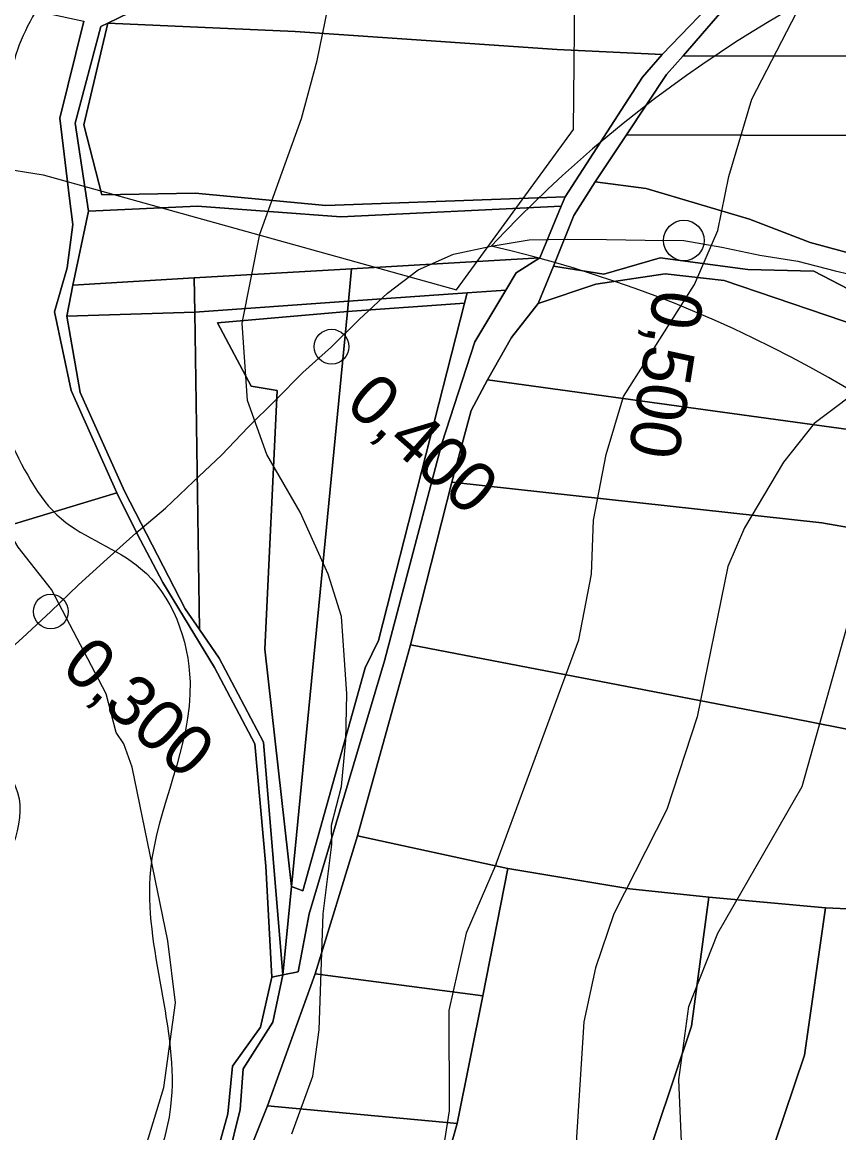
# Model space of a CAD drawing. Extents: x -510989 to -501240, y -1184665 to -1176089.
# Drawn here: x -503220.5 to -503009.1, y -1181333.7 to -1181046.1 of the extents above; entities that cross this region are included whole.
import ezdxf

# ---------------------------------------------------------------- set-up
doc = ezdxf.new("R2010")
doc.units = 0
for name, color, linetype in [('lesni_pozemek', 7, 'Continuous'), ('NAVRH_rozvodnice', 7, 'Continuous'), ('ostatni_plocha_x_neplodna_puda', 7, 'Continuous'), ('ostatni_plocha_x_ostatni_komunikace', 7, 'Continuous'), ('STAV_systematicke_odvodneni', 7, 'Continuous'), ('STAV_zaplavove_uzemi', 7, 'Continuous'), ('trasovani_toku', 7, 'Continuous'), ('trvaly_travni_porost', 7, 'Continuous'), ('vrstevnice_01', 7, 'Continuous'), ('vrstevnice_02', 7, 'Continuous'), ('vrstevnice_03', 7, 'Continuous')]:
    doc.layers.add(name, color=color, linetype=linetype)

msp = doc.modelspace()

# ---------------------------------------------------------------- linework, layer by layer
at = {"layer": 'lesni_pozemek'}
msp.add_lwpolyline([(-502999.16, -1181126.47), (-503038.78, -1181112.95), (-503054.02, -1181111.27), (-503072.01, -1181113.91), (-503086.93, -1181118.9), (-503082.97, -1181109.21), (-503069.95, -1181111.34), (-503055.38, -1181107.07), (-503032.65, -1181110.11), (-503015.55, -1181110.5), (-502997.65, -1181119.89)], dxfattribs=at)
at = {"layer": 'NAVRH_rozvodnice'}
for centre, radius, start, end in [((-502857.67, -1181328.99), 329.94, 80.0551, 137.0302), ((-503170.9, -1181417.53), 321.56, 45.5457, 77.0967)]:
    msp.add_arc(centre, radius, start, end, dxfattribs=at)
at = {"layer": 'ostatni_plocha_x_neplodna_puda'}
for points in [[(-503072.15, -1181087.4), (-503059.01, -1181089.17), (-503032.24, -1181097.04), (-503016.55, -1181103.11), (-503000.88, -1181107.35), (-502981.08, -1181109.15), (-502948.46, -1181109.19), (-502952.45, -1181118.86), (-502958.07, -1181114.07), (-502968.32, -1181124.91), (-502970.57, -1181118.57), (-502997.65, -1181119.89), (-503015.55, -1181110.5), (-503032.65, -1181110.11), (-503055.38, -1181107.07), (-503069.95, -1181111.34), (-503082.97, -1181109.21), (-503077.71, -1181096.09)], [(-503095.31, -1181115.47), (-503103.31, -1181128.87), (-503111.86, -1181155.16), (-503126.7, -1181211.48), (-503146.24, -1181277.03), (-503149.09, -1181292.04), (-503153, -1181292.81), (-503150.78, -1181269.92), (-503147.88, -1181271), (-503131.75, -1181213.27), (-503128.29, -1181206.19), (-503105.97, -1181118.84), (-503105.28, -1181116.12)]]:
    msp.add_lwpolyline(points, close=True, dxfattribs=at)
at = {"layer": 'ostatni_plocha_x_ostatni_komunikace'}
for points in [[(-503167.3, -1181340.61), (-503164.05, -1181327.65), (-503163.27, -1181317.15), (-503155.61, -1181305.07), (-503153, -1181292.81), (-503149.09, -1181292.04), (-503146.24, -1181277.03), (-503126.7, -1181211.48), (-503111.86, -1181155.16), (-503103.31, -1181128.87), (-503095.31, -1181115.47), (-503092.65, -1181111.01), (-503086.47, -1181107.05), (-503080.99, -1181093.7), (-503079.99, -1181091.26), (-503059.93, -1181060.27), (-503054.86, -1181054.47), (-503038.17, -1181037.04), (-503023.5, -1181024.51), (-503012.07, -1181018.42), (-502977.1, -1181005.88)], [(-503001.33, -1181017.67), (-503017.05, -1181025.58), (-503026.48, -1181032.42), (-503039.93, -1181043.84), (-503049.44, -1181054.78), (-503053.75, -1181059.61), (-503064.1, -1181075.24), (-503072.15, -1181087.4), (-503077.71, -1181096.09), (-503082.97, -1181109.21), (-503086.93, -1181118.9), (-503093.82, -1181127.69), (-503100.08, -1181138.65), (-503104.25, -1181146.64), (-503109.32, -1181165.2), (-503119.96, -1181207.36), (-503133.7, -1181256.8), (-503144.63, -1181292.52), (-503156.98, -1181326.73), (-503174.81, -1181371.25)], [(-503172.33, -1181347.21), (-503167.24, -1181328.79), (-503166.09, -1181316.41), (-503158.79, -1181306.33), (-503155.9, -1181293.36), (-503153, -1181292.81), (-503155.61, -1181305.07), (-503163.27, -1181317.15), (-503164.05, -1181327.65), (-503167.3, -1181340.61)]]:
    msp.add_lwpolyline(points, dxfattribs=at)
msp.add_lwpolyline([(-503200.19, -1181047.19), (-503198.36, -1181046.31), (-503204.52, -1181072.68), (-503199.91, -1181090.81), (-503175.74, -1181090.38), (-503141.87, -1181093.55), (-503079.99, -1181091.26), (-503080.99, -1181093.7), (-503138.04, -1181096.45), (-503175.09, -1181093.71), (-503203.3, -1181095.02), (-503206.83, -1181072.2)], close=True, dxfattribs=at)
at = {"layer": 'STAV_systematicke_odvodneni'}
for p, q in [((-503077.8, -1181073.87), (-503076.74, -1180982.33)), ((-503367.73, -1181061.1), (-503215.05, -1181085.58)), ((-503108.12, -1181115.39), (-503077.8, -1181073.87)), ((-503215.05, -1181085.58), (-503108.12, -1181115.39))]:
    msp.add_line(p, q, dxfattribs=at)
at = {"layer": 'STAV_zaplavove_uzemi'}
for points in [[(-502723.47, -1180576.88), (-502750.97, -1180610.73), (-502772.12, -1180647.75), (-502783.76, -1180692.17), (-502790.11, -1180735.54), (-502816.55, -1180769.39), (-502838.76, -1180789.49), (-502880.02, -1180813.82), (-502947.71, -1180825.45), (-502980.5, -1180833.91), (-503008.01, -1180838.14), (-503027.04, -1180827.57), (-503058.78, -1180840.26), (-503097.92, -1180865.65), (-503133.88, -1180877.28), (-503224.85, -1180888.92), (-503331.68, -1180909.01), (-503349.66, -1180914.3), (-503380.34, -1180944.98), (-503395.15, -1180996.81), (-503404.67, -1181054.99), (-503414.18, -1181088.83), (-503405.74, -1181137.71), (-503341.21, -1181192.71), (-503275.63, -1181213.86), (-503238.61, -1181228.67), (-503221.69, -1181245.6), (-503229.09, -1181273.1), (-503244.96, -1181310.12), (-503251.3, -1181333.39), (-503243.9, -1181363.01), (-503246.02, -1181393.68), (-503244.96, -1181433.88), (-503251.3, -1181477.25), (-503261.88, -1181518.5), (-503269.29, -1181530.14), (-503299, -1181579.21), (-503326.93, -1181610.62), (-503351.36, -1181638.55), (-503381.61, -1181666.47), (-503397.91, -1181682.76), (-503420.01, -1181721.16), (-503428.16, -1181736.28), (-503464.23, -1181735.12), (-503497.97, -1181758.39), (-503482.84, -1181800.28), (-503460.74, -1181841), (-503407.53, -1181883.86), (-503369.52, -1181914.83), (-503348.4, -1181945.81), (-503334.32, -1181976.78), (-503286.45, -1182017.61), (-503224.5, -1182073.92), (-503185.08, -1182121.79), (-503159.74, -1182180.92), (-503125.16, -1182269.48), (-503118.18, -1182319.52), (-503118.18, -1182384.67), (-503122.84, -1182470.78), (-503133.31, -1182562.7), (-503147.27, -1182666.25), (-503152.24, -1182800.82), (-503140.98, -1182878.25), (-503110, -1182947.24), (-503050.82, -1183014.1), (-502950.75, -1183132.78), (-502862.33, -1183242.16), (-502789.02, -1183301.5), (-502594.33, -1183372.67), (-502552.52, -1183394.35), (-502521.54, -1183433.06), (-502481.28, -1183546.12), (-502442.56, -1183663.81), (-502399.2, -1183755.19), (-502318.67, -1183838.81), (-502270.66, -1183889.92), (-502173.29, -1183977.22)], [(-502250.32, -1184002.61), (-502355.07, -1183875.41), (-502442.37, -1183790.61), (-502477.29, -1183700.82), (-502532.16, -1183578.61), (-502567.08, -1183448.91), (-502626.05, -1183402.34), (-502705.41, -1183380.59), (-502814.2, -1183349.87), (-502882.03, -1183297.39), (-502931.95, -1183237.24), (-503042.02, -1183107.97), (-503139.64, -1183018.94), (-503222.14, -1182957.59), (-503308.56, -1182839.96), (-503316.24, -1182784.92), (-503330.32, -1182756.77), (-503348.24, -1182719.65), (-503334.16, -1182651.82), (-503323.92, -1182595.5), (-503313.68, -1182526.39), (-503294.1, -1182480.5), (-503251.86, -1182396.03), (-503229.34, -1182314.37), (-503216.1, -1182227.15), (-503242.43, -1182174.5), (-503271.86, -1182129.59), (-503287.34, -1182081.58), (-503343.88, -1182028.1), (-503361.79, -1182008.91), (-503396.35, -1181952.59), (-503442.43, -1181933.39), (-503497.46, -1181888.6), (-503525.62, -1181860.44), (-503528.18, -1181837.4), (-503548.66, -1181767.01), (-503558.9, -1181729.89), (-503576.82, -1181682.53), (-503578.1, -1181621.1), (-503567.86, -1181572.46), (-503552.5, -1181536.63), (-503538.04, -1181458.36), (-503518.33, -1181411.9), (-503509.88, -1181341.51), (-503497.21, -1181207.63), (-503499.77, -1181097.56), (-503498.02, -1181031.35), (-503510.82, -1180970.85), (-503549.22, -1180952.23), (-503571.32, -1180940.6), (-503605.07, -1180937.11), (-503651.61, -1180939.44), (-503671.39, -1180917.33), (-503679.53, -1180892.89), (-503713.27, -1180871.95), (-503727.24, -1180859.15), (-503734.22, -1180833.55), (-503728.4, -1180799.81), (-503741.2, -1180770.72), (-503722.82, -1180725.17), (-503721.54, -1180703.41), (-503731.78, -1180697.01), (-503767.61, -1180699.57), (-503790.65, -1180697.01), (-503817.53, -1180697.01), (-503861.04, -1180686.77), (-503889.2, -1180675.25), (-503900.72, -1180668.85), (-503953.2, -1180679.09), (-503997.99, -1180697.01), (-504063.27, -1180722.61), (-504109.34, -1180749.49), (-504142.62, -1180776.36), (-504177.18, -1180796.84), (-504211.73, -1180817.32), (-504414.98, -1180961.5), (-504472.7, -1180998.11), (-504544.51, -1181068.5), (-504600.82, -1181143.12), (-504621.94, -1181196.62), (-504641.65, -1181267.01), (-504660.25, -1181350.62), (-504634.7, -1181398.32), (-504617.66, -1181447.72), (-504600.62, -1181492.01), (-504587, -1181548.23), (-504592.11, -1181628.29), (-504569.96, -1181682.81), (-504568.26, -1181664.07), (-504554.63, -1181621.48), (-504547.82, -1181597.63)], [(-502765.18, -1180820.83), (-502819.12, -1180854.68), (-502855.09, -1180856.79), (-502878.36, -1180851.5), (-502911.15, -1180848.33), (-502954.52, -1180870.54), (-502984.14, -1180869.48), (-503005.29, -1180861.02), (-503048.66, -1180872.66), (-503074.04, -1180895.93), (-503100.49, -1180910.74), (-503124.82, -1180934.01), (-503148.09, -1180961.51), (-503167.13, -1180991.13), (-503214.18, -1181039.04), (-503223.14, -1181058.24), (-503224.42, -1181086.39), (-503233.38, -1181129.91), (-503224.42, -1181152.95), (-503210.34, -1181174.71), (-503189.86, -1181187.51), (-503177.06, -1181216.94), (-503187.3, -1181265.58), (-503182.09, -1181326.92), (-503202.22, -1181367.18), (-503223.9, -1181396.6), (-503227, -1181422.93), (-503244.04, -1181475.59), (-503248.68, -1181509.66), (-503278.16, -1181558.16), (-503308.83, -1181601.52), (-503351.14, -1181645.95), (-503365.95, -1181659.7), (-503395.57, -1181685.09), (-503411.43, -1181722.11), (-503422.01, -1181739.03), (-503437.88, -1181747.49), (-503460.09, -1181743.26), (-503481.25, -1181748.55), (-503492.88, -1181761.25), (-503472.79, -1181803.56), (-503443.17, -1181840.58), (-503413.55, -1181857.5), (-503278.84, -1181941.97), (-503242.23, -1181977.17), (-503180.29, -1182027.85), (-503125.38, -1182098.25), (-503088.78, -1182167.23), (-503075.54, -1182217), (-503114.26, -1182162.8), (-503152.97, -1182091.56), (-503197.89, -1182048.2), (-503210.28, -1182032.71), (-503231.96, -1182021.87), (-503259.83, -1182017.22), (-503266.03, -1182021.87), (-503224.21, -1182048.2), (-503199.43, -1182076.07), (-503157.62, -1182114.79), (-503135.94, -1182159.7), (-503118.9, -1182207.71), (-503111.16, -1182251.07), (-503108.24, -1182409.43), (-503115.92, -1182478.55), (-503128.72, -1182603.98), (-503131.28, -1182696.13), (-503104.4, -1182780.6), (-503071.45, -1182869.91), (-503052.71, -1182886.94), (-502977.76, -1182944.86), (-502838.07, -1183047.07), (-502664.31, -1183174.84), (-502563.8, -1183270.24), (-502485.44, -1183353.71), (-502446.26, -1183432.07), (-502383.48, -1183571.46), (-502315.46, -1183658.04), (-502253.62, -1183724), (-502158.8, -1183808.51), (-502045.43, -1183923.94), (-501930, -1184016.7), (-501793.89, -1184089.91), (-501746.5, -1184127.32), (-501709.09, -1184197.15)], [(-502226.81, -1183999.33), (-502311.75, -1183908.57), (-502419.96, -1183792.22), (-502451.37, -1183739.86), (-502483.95, -1183647.94), (-502521.19, -1183547.88), (-502550.27, -1183461.78), (-502572.38, -1183429.2), (-502656.85, -1183386.44), (-502768.21, -1183357), (-502834.76, -1183325), (-502889.79, -1183272.53), (-502938.43, -1183213.65), (-503042.23, -1183094.94), (-503121.07, -1183000.61), (-503188.65, -1182909.1), (-503198.5, -1182830.26), (-503192.9, -1182654.04), (-503169.63, -1182457.41), (-503165.02, -1182331.94), (-503174.64, -1182244.43), (-503211.18, -1182165.58), (-503248.68, -1182104.04), (-503298.6, -1182058.14), (-503358.04, -1182010.06), (-503388.64, -1181959.36), (-503422.73, -1181920.9), (-503472.56, -1181875.44), (-503525.05, -1181800.26), (-503528.23, -1181753.72), (-503520.82, -1181644.77), (-503514.48, -1181592.94), (-503470.14, -1181471.68), (-503458.61, -1181430.33), (-503465.34, -1181377.45), (-503493.67, -1181297.01), (-503493.67, -1181272.57), (-503489.02, -1181233.01), (-503455.28, -1181146.91), (-503458.77, -1181102.69), (-503461.1, -1181050.33), (-503461.1, -1181016.59), (-503465.75, -1180995.65), (-503478.55, -1180979.36)]]:
    msp.add_spline(points, degree=3, dxfattribs=at)
at = {"layer": 'trasovani_toku'}
for p, q in [((-503108.88, -1181106.13), (-503099.1, -1181104.09)), ((-503099.1, -1181104.09), (-503089.23, -1181102.47)), ((-503089.23, -1181102.47), (-503079.23, -1181102.22)), ((-503079.23, -1181102.22), (-503069.23, -1181102.31)), ((-503069.23, -1181102.31), (-503059.23, -1181102.52)), ((-503059.23, -1181102.52), (-503049.23, -1181102.6)), ((-503049.23, -1181102.6), (-503039.39, -1181104.34)), ((-503039.39, -1181104.34), (-503029.59, -1181106.36)), ((-503118.01, -1181110.22), (-503108.88, -1181106.13)), ((-503029.59, -1181106.36), (-503019.72, -1181107.96)), ((-503125.98, -1181116.26), (-503118.01, -1181110.22)), ((-503019.72, -1181107.96), (-503010.05, -1181110.48)), ((-503010.05, -1181110.48), (-503000.31, -1181112.78)), ((-503133.28, -1181123.09), (-503125.98, -1181116.26)), ((-503140.42, -1181130.1), (-503133.28, -1181123.09)), ((-503147.83, -1181136.81), (-503140.42, -1181130.1)), ((-503154.89, -1181143.9), (-503147.83, -1181136.81)), ((-503161.99, -1181150.93), (-503154.89, -1181143.9)), ((-503168.9, -1181158.16), (-503161.99, -1181150.93)), ((-503176.19, -1181165.01), (-503168.9, -1181158.16)), ((-503183.42, -1181171.92), (-503176.19, -1181165.01)), ((-503191.06, -1181178.37), (-503183.42, -1181171.92)), ((-503198.53, -1181185.02), (-503191.06, -1181178.37)), ((-503205.9, -1181191.78), (-503198.53, -1181185.02)), ((-503213.11, -1181198.7), (-503205.9, -1181191.78)), ((-503220.44, -1181205.51), (-503213.11, -1181198.7)), ((-503227.91, -1181212.16), (-503220.44, -1181205.51))]:
    msp.add_line(p, q, dxfattribs=at)
for centre, radius in [((-503049.23, -1181102.6), 5.25), ((-503140.42, -1181130.1), 4.5), ((-503213.11, -1181198.7), 4.5)]:
    msp.add_circle(centre, radius, dxfattribs=at)
at = {"layer": 'trvaly_travni_porost'}
for points in [[(-503147.57, -1181010.64), (-503062.64, -1181016.59), (-503012.07, -1181018.42), (-503023.5, -1181024.51), (-503038.17, -1181037.04), (-503054.86, -1181054.47), (-503082.05, -1181053.14), (-503149.81, -1181048.43), (-503198.36, -1181046.31), (-503190.11, -1181042.34), (-503186.93, -1181038.87), (-503183.23, -1181024.4), (-503180.47, -1181017.26), (-503175.74, -1181011.4)], [(-503310.35, -1181020.37), (-503284.14, -1181023.39), (-503257.61, -1181034.28), (-503204.58, -1181045.82), (-503210.74, -1181070.94), (-503208.22, -1181091.76), (-503207.41, -1181098.42), (-503208.9, -1181109.72), (-503212.17, -1181121.1), (-503207.83, -1181141.47), (-503195.98, -1181167.98), (-503225.33, -1181176.87), (-503285.6, -1181185.44), (-503340.98, -1181186.99), (-503365.2, -1181184.43), (-503362.4, -1181132.83), (-503359.78, -1181110.87), (-503362.97, -1181099.15), (-503369.04, -1181079.69), (-503380.73, -1181051.07), (-503378.78, -1181039.54), (-503364.22, -1181029.33), (-503332.97, -1181023.3)], [(-503198.36, -1181046.31), (-503149.81, -1181048.43), (-503082.05, -1181053.14), (-503054.86, -1181054.47), (-503059.93, -1181060.27), (-503079.99, -1181091.26), (-503141.87, -1181093.55), (-503175.74, -1181090.38), (-503199.91, -1181090.81), (-503204.52, -1181072.68)], [(-502855.95, -1181048.46), (-502854.63, -1181067.16), (-502870.46, -1181069.23), (-502928.76, -1181074.94), (-502981.84, -1181074.91), (-503003.47, -1181075.39), (-503064.1, -1181075.24), (-503053.75, -1181059.61), (-503049.44, -1181054.78), (-503006.36, -1181054.84), (-502955.05, -1181055.96), (-502911.64, -1181053.8)], [(-503203.3, -1181095.02), (-503175.09, -1181093.71), (-503138.04, -1181096.45), (-503080.99, -1181093.7), (-503086.47, -1181107.05), (-503135.24, -1181109.91), (-503175.98, -1181112.29), (-503207.37, -1181114.13)], [(-503086.47, -1181107.05), (-503092.65, -1181111.01), (-503095.31, -1181115.47), (-503105.28, -1181116.12), (-503136.06, -1181118.31), (-503135.24, -1181109.91)], [(-503135.24, -1181109.91), (-503136.06, -1181118.31), (-503175.85, -1181121.15), (-503175.98, -1181112.29)], [(-503175.98, -1181112.29), (-503175.85, -1181121.15), (-503208.96, -1181122.2), (-503207.37, -1181114.13)], [(-503038.78, -1181112.95), (-502999.16, -1181126.47), (-502979.9, -1181128.88), (-502958.32, -1181126.99), (-502946.54, -1181130.44), (-502927.36, -1181141.05), (-502913.69, -1181150.65), (-502915.06, -1181164.18), (-503100.08, -1181138.65), (-503093.82, -1181127.69), (-503086.93, -1181118.9), (-503072.01, -1181113.91), (-503054.02, -1181111.27)], [(-503105.28, -1181116.12), (-503105.97, -1181118.84), (-503136.33, -1181121.03), (-503136.06, -1181118.31)], [(-503136.33, -1181121.03), (-503169.94, -1181123.9), (-503161.24, -1181140.35), (-503154.5, -1181141.46), (-503157.67, -1181208.4), (-503150.78, -1181269.92), (-503153, -1181292.81), (-503158.08, -1181232.52), (-503169.55, -1181210.73), (-503174.61, -1181203.32), (-503175.85, -1181121.15), (-503136.06, -1181118.31)], [(-503136.33, -1181121.03), (-503105.97, -1181118.84), (-503128.29, -1181206.19), (-503131.75, -1181213.27), (-503147.88, -1181271), (-503150.78, -1181269.92)], [(-503208.96, -1181122.2), (-503175.85, -1181121.15), (-503174.61, -1181203.32), (-503178.32, -1181197.99), (-503194.04, -1181167.51), (-503205.49, -1181141.97)], [(-503169.94, -1181123.9), (-503136.33, -1181121.03), (-503150.78, -1181269.92), (-503157.67, -1181208.4), (-503154.5, -1181141.46), (-503161.24, -1181140.35)], [(-503100.08, -1181138.65), (-502915.06, -1181164.18), (-502918.39, -1181191.18), (-502933.5, -1181189.73), (-503013.49, -1181175.74), (-503109.32, -1181165.2), (-503104.25, -1181146.64)], [(-503109.32, -1181165.2), (-503013.49, -1181175.74), (-502933.5, -1181189.73), (-502918.39, -1181191.18), (-502875.63, -1181196.29), (-502839.27, -1181200.04), (-502819.19, -1181205.16), (-502842.34, -1181264.56), (-502879.32, -1181264.31), (-502908.43, -1181251.73), (-502915.33, -1181250.19), (-502968.54, -1181236.72), (-503021.88, -1181226.19), (-503119.96, -1181207.36)], [(-503119.96, -1181207.36), (-503021.88, -1181226.19), (-502968.54, -1181236.72), (-502915.33, -1181250.19), (-502921.82, -1181292.64), (-502931.76, -1181291.16), (-502939.3, -1181289.21), (-502948.78, -1181287.65), (-502976.72, -1181280.93), (-502997.34, -1181276.1), (-503012.58, -1181275.47), (-503042.75, -1181272.67), (-503063.22, -1181270.49), (-503094.77, -1181265.25), (-503133.7, -1181256.8)], [(-503094.77, -1181265.25), (-503101.29, -1181298.23), (-503144.63, -1181292.52), (-503133.7, -1181256.8)], [(-503094.77, -1181265.25), (-503063.22, -1181270.49), (-503042.75, -1181272.67), (-503047.27, -1181306.07), (-503070.4, -1181375.07), (-503105.82, -1181459.38), (-503114.12, -1181477.18), (-503133.68, -1181461.89), (-503159.31, -1181451.22), (-503131.85, -1181396.72), (-503118.58, -1181365.48), (-503112.52, -1181347.51), (-503107.91, -1181331.33), (-503101.29, -1181298.23)], [(-503012.58, -1181275.47), (-503017.97, -1181313.55), (-503028.24, -1181344.03), (-503047.73, -1181392.92), (-503057.14, -1181409.89), (-503074.05, -1181452.08), (-503087.79, -1181492.85), (-503092.01, -1181506.88), (-503100.13, -1181492.97), (-503114.12, -1181477.18), (-503105.82, -1181459.38), (-503070.4, -1181375.07), (-503047.27, -1181306.07), (-503042.75, -1181272.67)], [(-503012.58, -1181275.47), (-502997.34, -1181276.1), (-502976.72, -1181280.93), (-502990.15, -1181330.64), (-503006.89, -1181373.48), (-503035.01, -1181425.09), (-503056.63, -1181480.92), (-503071.22, -1181531.56), (-503082.64, -1181521.89), (-503092.01, -1181506.88), (-503087.79, -1181492.85), (-503074.05, -1181452.08), (-503057.14, -1181409.89), (-503047.73, -1181392.92), (-503028.24, -1181344.03), (-503017.97, -1181313.55)], [(-503101.29, -1181298.23), (-503107.91, -1181331.33), (-503156.98, -1181326.73), (-503144.63, -1181292.52)], [(-503107.91, -1181331.33), (-503112.52, -1181347.51), (-503118.58, -1181365.48), (-503131.85, -1181396.72), (-503174.81, -1181371.25), (-503156.98, -1181326.73)]]:
    msp.add_lwpolyline(points, close=True, dxfattribs=at)
for points in [[(-503006.36, -1181054.84), (-503049.44, -1181054.78), (-503039.93, -1181043.84), (-503026.48, -1181032.42), (-503017.05, -1181025.58), (-503001.33, -1181017.67)], [(-503190.11, -1181042.34), (-503198.36, -1181046.31), (-503200.19, -1181047.19), (-503206.83, -1181072.2), (-503203.3, -1181095.02), (-503207.37, -1181114.13), (-503208.96, -1181122.2), (-503205.49, -1181141.97), (-503194.04, -1181167.51), (-503178.32, -1181197.99), (-503174.61, -1181203.32), (-503169.55, -1181210.73), (-503158.08, -1181232.52), (-503153, -1181292.81), (-503155.9, -1181293.36), (-503157.45, -1181264.6), (-503160.27, -1181232.92), (-503170.71, -1181213.15), (-503184.11, -1181191.15), (-503190.75, -1181178.58), (-503195.98, -1181167.98), (-503207.83, -1181141.47), (-503212.17, -1181121.1), (-503208.9, -1181109.72), (-503207.41, -1181098.42), (-503208.22, -1181091.76), (-503210.74, -1181070.94), (-503204.58, -1181045.82)], [(-503000.88, -1181107.35), (-503016.55, -1181103.11), (-503032.24, -1181097.04), (-503059.01, -1181089.17), (-503072.15, -1181087.4), (-503064.1, -1181075.24), (-503003.47, -1181075.39)], [(-503225.33, -1181176.87), (-503195.98, -1181167.98), (-503190.75, -1181178.58), (-503184.11, -1181191.15), (-503170.71, -1181213.15), (-503160.27, -1181232.92), (-503157.45, -1181264.6), (-503155.9, -1181293.36), (-503158.79, -1181306.33), (-503166.09, -1181316.41), (-503167.24, -1181328.79), (-503172.33, -1181347.21)]]:
    msp.add_lwpolyline(points, dxfattribs=at)
at = {"layer": 'vrstevnice_01'}
for points in [[(-503097.84, -1181264.07), (-503076.41, -1181206), (-503073.09, -1181189), (-503072.59, -1181175), (-503069.31, -1181158), (-503064.81, -1181143), (-503046.5, -1181114), (-503040.41, -1181100), (-503037.59, -1181086), (-503031.59, -1181066), (-503018.69, -1181041), (-503007.81, -1181028), (-502996.91, -1181019), (-502978.09, -1181009), (-502929.59, -1180988), (-502917.09, -1180981), (-502897.19, -1180967), (-502854.81, -1180931), (-502833.09, -1180908), (-502812.91, -1180885)], [(-503049.59, -1181342), (-503050.5, -1181320), (-503047.91, -1181301), (-503040.41, -1181282), (-503018.59, -1181244), (-503004.31, -1181193)], [(-503097.84, -1181264.07), (-503105.59, -1181282), (-503110.09, -1181302), (-503110, -1181328), (-503111.69, -1181339), (-503115.31, -1181348), (-503126.59, -1181369), (-503138, -1181418), (-503144.31, -1181436), (-503147.81, -1181442), (-503152.31, -1181446), (-503180.19, -1181465), (-503192.81, -1181484), (-503206.41, -1181512), (-503217.72, -1181531.45)]]:
    msp.add_lwpolyline(points, dxfattribs=at)
at = {"layer": 'vrstevnice_02'}
for points in [[(-503150.69, -1181334), (-503145.31, -1181319), (-503143.59, -1181307), (-503142.59, -1181277), (-503140.31, -1181259), (-503140.41, -1181254), (-503137.81, -1181244), (-503136.69, -1181232), (-503136.5, -1181220), (-503137.81, -1181200), (-503141.31, -1181189), (-503148.59, -1181173), (-503157.19, -1181158), (-503162.19, -1181144), (-503163.59, -1181124), (-503159, -1181101), (-503148.19, -1181071), (-503144.19, -1181056), (-503138, -1181026)], [(-502922.09, -1181097), (-502944.41, -1181117), (-502956, -1181123), (-502986.59, -1181132), (-503000.91, -1181139), (-503015.5, -1181150), (-503023.41, -1181160), (-503033.5, -1181177), (-503037.81, -1181187), (-503045.81, -1181226), (-503053.59, -1181250), (-503067.31, -1181277), (-503072.09, -1181291), (-503075.09, -1181305), (-503077.5, -1181343), (-503092.59, -1181379), (-503098.81, -1181412), (-503106.81, -1181432), (-503110.09, -1181445), (-503110.81, -1181462), (-503116.89, -1181472.96)]]:
    msp.add_lwpolyline(points, dxfattribs=at)
at = {"layer": 'vrstevnice_03'}
msp.add_lwpolyline([(-503194.81, -1181358), (-503183.81, -1181322), (-503180.81, -1181300), (-503182.81, -1181284), (-503192, -1181239), (-503194.19, -1181233), (-503196.19, -1181230), (-503198.81, -1181220), (-503212.91, -1181193), (-503221.59, -1181182), (-503225.09, -1181176), (-503225.81, -1181176), (-503232.59, -1181167), (-503237.41, -1181154), (-503242.59, -1181131), (-503243.09, -1181114), (-503241.81, -1181100), (-503241.59, -1181089), (-503237.19, -1181065), (-503235.19, -1181044), (-503229.19, -1181013), (-503220.5, -1180990), (-503217.31, -1180978), (-503217.5, -1180965)], dxfattribs=at)

# ---------------------------------------------------------------- texts
at = {"layer": 'trasovani_toku'}
for s, rotation, p in [('0,500', 260.9773, (-503056.79, -1181114.85)), ('0,400', 318.6023, (-503137.33, -1181145.63)), ('0,300', 318.8085, (-503210.88, -1181213.93))]:
    msp.add_text(s, height=13, rotation=rotation, dxfattribs=at).set_placement(p)

doc.saveas('drawing.dxf')
